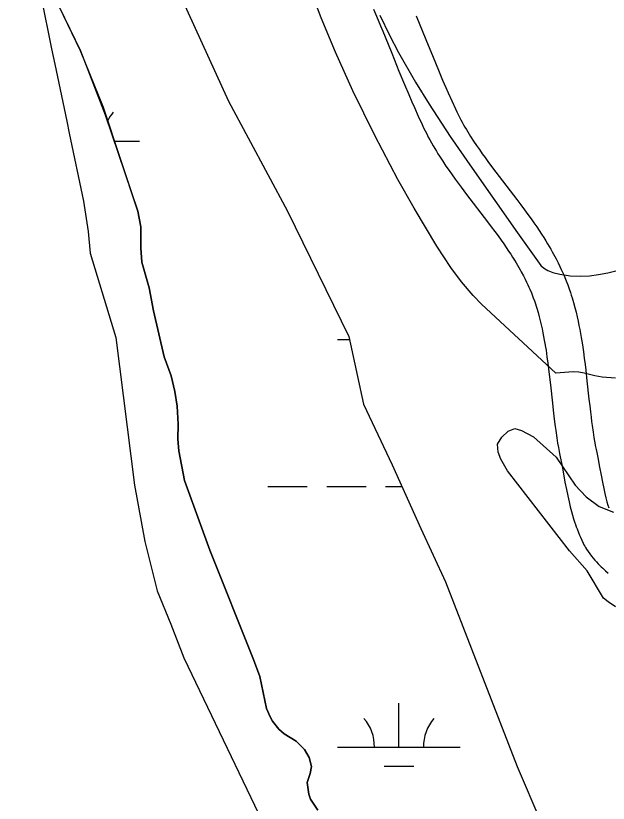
# Model space of a CAD drawing. Extents: x 3161564 to 3199464, y 849354 to 874788.
# Drawn here: x 3181862 to 3182345, y 857459 to 858101 of the extents above; entities that cross this region are included whole.
import ezdxf

# ---------------------------------------------------------------- set-up
doc = ezdxf.new("R2010")
doc.units = 0
for name, color, linetype in [('V-ROAD-CNTR', 7, 'Continuous'), ('V-SITE-VEGE', 7, 'Continuous'), ('V-TOPO-SHOR', 7, 'Continuous'), ('V-WETL-SWMP', 7, 'Continuous')]:
    doc.layers.add(name, color=color, linetype=linetype)

msp = doc.modelspace()

# ---------------------------------------------------------------- linework, layer by layer
at = {"layer": 'V-ROAD-CNTR'}
for points in [[(3182154, 858106.83), (3182156.42, 858101.05), (3182160.94, 858090.08)], [(3182188.71, 858101.42), (3182196.54, 858082.12), (3182202.4, 858067.7), (3182206.83, 858056.97), (3182210.19, 858048.99), (3182212.75, 858043.04), (3182214.68, 858038.62), (3182217.62, 858031.99), (3182220.62, 858025.44), (3182221.69, 858023.17), (3182222.78, 858020.96), (3182223.88, 858018.8), (3182225, 858016.68), (3182226.13, 858014.59), (3182227.27, 858012.55), (3182228.42, 858010.54), (3182229.58, 858008.57), (3182230.74, 858006.64), (3182231.91, 858004.74), (3182233.07, 858002.9), (3182235.45, 857999.2), (3182237.81, 857995.66), (3182240.16, 857992.23), (3182242.49, 857988.92), (3182244.79, 857985.71), (3182247.05, 857982.61), (3182249.27, 857979.61), (3182253.67, 857973.75), (3182270.68, 857951.54), (3182273.9, 857947.28), (3182276.89, 857943.25), (3182279.68, 857939.44), (3182282.27, 857935.83), (3182284.67, 857932.42), (3182286.89, 857929.19), (3182288.95, 857926.13), (3182290.85, 857923.23), (3182292.61, 857920.49), (3182294.23, 857917.9), (3182295.73, 857915.45), (3182297.11, 857913.13), (3182298.39, 857910.93), (3182299.56, 857908.87), (3182300.67, 857906.88), (3182302.64, 857903.21), (3182304.32, 857899.92), (3182305.75, 857897.01), (3182306.97, 857894.44), (3182308, 857892.16), (3182308.9, 857890.13), (3182310.37, 857886.63), (3182311.44, 857883.93), (3182312.23, 857881.86), (3182313.34, 857878.79), (3182314.38, 857875.7), (3182315.07, 857873.57), (3182315.72, 857871.46), (3182316.91, 857867.41), (3182317.99, 857863.46), (3182318.97, 857859.62), (3182319.85, 857855.91), (3182320.65, 857852.32), (3182321.38, 857848.83), (3182322.04, 857845.47), (3182322.64, 857842.21), (3182323.2, 857839.05), (3182323.7, 857836), (3182324.17, 857833.02), (3182325.01, 857827.35), (3182325.73, 857822.01), (3182326.36, 857817.03), (3182326.92, 857812.36), (3182327.9, 857803.7), (3182329.52, 857788.67), (3182330.15, 857783.09), (3182330.71, 857778.25), (3182331.23, 857774.03), (3182331.7, 857770.37), (3182332.13, 857767.2), (3182332.94, 857761.62), (3182333.6, 857757.49), (3182334.11, 857754.44), (3182334.95, 857749.81), (3182335.39, 857747.56), (3182335.87, 857745.21), (3182336.71, 857741.04), (3182338.19, 857733.29)], [(3182160.91, 858090.15), (3182168.74, 858070.84), (3182174.64, 858056.33), (3182179.14, 858045.42), (3182182.58, 858037.25), (3182185.21, 858031.12), (3182187.22, 858026.52), (3182190.28, 858019.66), (3182193.42, 858012.79), (3182194.67, 858010.14), (3182195.95, 858007.54), (3182197.24, 858005.01), (3182198.54, 858002.53), (3182199.85, 858000.12), (3182201.16, 857997.77), (3182202.48, 857995.47), (3182203.8, 857993.23), (3182205.11, 857991.05), (3182206.43, 857988.91), (3182207.76, 857986.79), (3182210.36, 857982.75), (3182212.96, 857978.86), (3182215.51, 857975.13), (3182218.02, 857971.56), (3182220.48, 857968.14), (3182222.87, 857964.85), (3182225.22, 857961.67), (3182229.78, 857955.62), (3182246.79, 857933.39), (3182249.89, 857929.29), (3182252.75, 857925.45), (3182255.38, 857921.84), (3182257.81, 857918.46), (3182260.04, 857915.29), (3182262.08, 857912.31), (3182263.96, 857909.52), (3182265.69, 857906.9), (3182267.27, 857904.43), (3182268.72, 857902.11), (3182270.05, 857899.94), (3182271.27, 857897.9), (3182272.38, 857895.97), (3182273.41, 857894.17), (3182274.34, 857892.5), (3182276.07, 857889.27), (3182277.51, 857886.46), (3182278.72, 857883.99), (3182279.75, 857881.83), (3182280.61, 857879.92), (3182281.34, 857878.28), (3182282.59, 857875.28), (3182283.48, 857873.07), (3182284.1, 857871.43), (3182285.02, 857868.88), (3182285.89, 857866.3), (3182286.46, 857864.54), (3182287, 857862.79), (3182288.04, 857859.24), (3182288.98, 857855.8), (3182289.84, 857852.45), (3182290.62, 857849.17), (3182291.33, 857845.98), (3182291.98, 857842.87), (3182292.57, 857839.84), (3182293.12, 857836.88), (3182293.63, 857834.01), (3182294.09, 857831.21), (3182294.52, 857828.5), (3182295.3, 857823.15), (3182295.99, 857818.12), (3182296.59, 857813.37), (3182297.12, 857808.9), (3182298.08, 857800.41), (3182299.7, 857785.38), (3182300.34, 857779.69), (3182300.92, 857774.69), (3182301.46, 857770.29), (3182301.96, 857766.43), (3182302.42, 857763.02), (3182303.28, 857757.12), (3182303.99, 857752.65), (3182304.56, 857749.26), (3182305.47, 857744.26), (3182305.97, 857741.71), (3182306.46, 857739.26), (3182307.27, 857735.26), (3182308.72, 857727.67)], [(3182338.2, 857733.22), (3182339.44, 857726.55), (3182340.55, 857720.81), (3182341.55, 857715.9), (3182342.48, 857711.68), (3182343.35, 857708.06), (3182344.16, 857704.94), (3182344.91, 857702.25), (3182345.6, 857699.93)], [(3182308.71, 857727.73), (3182309.97, 857720.97), (3182311.12, 857714.98), (3182312.21, 857709.66), (3182313.25, 857704.95), (3182314.24, 857700.8), (3182315.19, 857697.13), (3182316.09, 857693.91), (3182316.94, 857691.09), (3182317.73, 857688.6), (3182318.46, 857686.43), (3182319.13, 857684.52), (3182319.76, 857682.81), (3182320.87, 857679.94), (3182321.78, 857677.74), (3182322.51, 857676.06), (3182323.62, 857673.61), (3182324.81, 857671.15), (3182325.44, 857669.92), (3182326.08, 857668.73), (3182326.73, 857667.58), (3182327.44, 857666.41), (3182328.75, 857664.37), (3182330.12, 857662.4), (3182331.5, 857660.58), (3182332.86, 857658.88), (3182334.22, 857657.3), (3182335.56, 857655.82), (3182336.88, 857654.44), (3182338.16, 857653.14), (3182339.41, 857651.93), (3182340.68, 857650.75), (3182343.01, 857648.67), (3182345.24, 857646.78)]]:
    msp.add_lwpolyline(points, dxfattribs=at)
at = {"layer": 'V-SITE-VEGE'}
for p, q in [((3182111.31, 858099.7), (3182100.73, 858127.12)), ((3181882.28, 858120.46), (3181891.43, 858074.37)), ((3182158.91, 858102.01), (3182166.81, 858085.56)), ((3182122.85, 858071.67), (3182111.31, 858099.7)), ((3182166.81, 858085.56), (3182174.21, 858071.42)), ((3181891.43, 858074.37), (3181894.17, 858061.92)), ((3182137.06, 858040.09), (3182122.85, 858071.67)), ((3182174.21, 858071.42), (3182188.09, 858047.14)), ((3181894.17, 858061.92), (3181903.98, 858015.51)), ((3182188.09, 858047.14), (3182199.13, 858029.29)), ((3182154.89, 858003.73), (3182137.06, 858040.09)), ((3182199.13, 858029.29), (3182216.43, 858002.94)), ((3181903.98, 858015.51), (3181905.79, 858005.57)), ((3181905.79, 858005.57), (3181917.37, 857950.16)), ((3182173.69, 857967.91), (3182154.89, 858003.73)), ((3182216.43, 858002.94), (3182234.24, 857977)), ((3182234.24, 857977), (3182271.29, 857924.26)), ((3182186.92, 857944.4), (3182173.69, 857967.91)), ((3181917.37, 857950.16), (3181921.14, 857925.51)), ((3182205.63, 857913.55), (3182186.92, 857944.4)), ((3181921.14, 857925.51), (3181922.99, 857907.69)), ((3182271.29, 857924.26), (3182280.72, 857910.96)), ((3182216.96, 857896.2), (3182205.63, 857913.55)), ((3182280.72, 857910.96), (3182290.37, 857897.75)), ((3181922.99, 857907.69), (3181943.81, 857839.08)), ((3182225.55, 857884.28), (3182216.96, 857896.2)), ((3182290.37, 857897.75), (3182292.33, 857895.73)), ((3182292.33, 857895.73), (3182296, 857893.53)), ((3182296, 857893.53), (3182300.12, 857892.06)), ((3182300.12, 857892.06), (3182305.71, 857890.64)), ((3182305.71, 857890.64), (3182314.09, 857889.33)), ((3182314.09, 857889.33), (3182322.5, 857889.05)), ((3182322.5, 857889.05), (3182329.94, 857889.41)), ((3182329.94, 857889.41), (3182337.36, 857890.31)), ((3182337.36, 857890.31), (3182344.98, 857891.8)), ((3182344.98, 857891.8), (3182352.52, 857893.53)), ((3182235.01, 857873.14), (3182225.55, 857884.28)), ((3182241.89, 857866.27), (3182235.01, 857873.14)), ((3182302.44, 857809.96), (3182241.89, 857866.27)), ((3181943.81, 857839.08), (3181958.92, 857718.49)), ((3182316.73, 857810.94), (3182302.44, 857809.96)), ((3182321.14, 857810.8), (3182316.73, 857810.94)), ((3182325.55, 857809.96), (3182321.14, 857810.8)), ((3182334.35, 857807.58), (3182325.55, 857809.96)), ((3182340.22, 857806.52), (3182334.35, 857807.58)), ((3182351.24, 857805.67), (3182340.22, 857806.52)), ((3182258.37, 857757.74), (3182263.61, 857762.63)), ((3182263.61, 857762.63), (3182269.16, 857764.67)), ((3182269.16, 857764.67), (3182274.45, 857763.01)), ((3182274.45, 857763.01), (3182284.2, 857757.95)), ((3182254.99, 857751.86), (3182258.37, 857757.74)), ((3182284.2, 857757.95), (3182302.88, 857741.4)), ((3182255.48, 857745.44), (3182254.99, 857751.86)), ((3182257.67, 857739.75), (3182255.48, 857745.44)), ((3182302.88, 857741.4), (3182318.19, 857718.56)), ((3182263.16, 857730.1), (3182257.67, 857739.75)), ((3182313.63, 857665.01), (3182263.16, 857730.1)), ((3181958.92, 857718.49), (3181967.57, 857672.48)), ((3182318.19, 857718.56), (3182327.26, 857709.07)), ((3182327.26, 857709.07), (3182337.88, 857701.02)), ((3182337.88, 857701.02), (3182349.62, 857696.55)), ((3181967.57, 857672.48), (3181977.6, 857632.18)), ((3182328.03, 857648.72), (3182313.63, 857665.01)), ((3182341.48, 857626.43), (3182328.03, 857648.72)), ((3181977.6, 857632.18), (3181988.66, 857605.16)), ((3182345.22, 857623.18), (3182341.48, 857626.43)), ((3182351.1, 857619.37), (3182345.22, 857623.18)), ((3181988.66, 857605.16), (3181999.3, 857577.71)), ((3181999.3, 857577.71), (3182066.64, 857437.29))]:
    msp.add_line(p, q, dxfattribs=at)
at = {"layer": 'V-TOPO-SHOR'}
for points in [[(3181560.54, 859004.47), (3181590.12, 858944.13), (3181640.65, 858765.28), (3181656.09, 858718.01), (3181666.14, 858690.26), (3181678, 858664.29), (3181694.94, 858620.44), (3181712.53, 858576.42), (3181725.87, 858550.76), (3181737.58, 858524.63), (3181807.8, 858351.82), (3181817.08, 858310.66), (3181853.46, 858211.8), (3181863.07, 858188.31), (3181873.44, 858159.9), (3181880.33, 858144.95), (3181915.01, 858072.78), (3181935.06, 858020.73)], [(3181935.06, 858020.73), (3181961.66, 857941.9), (3181964.19, 857929.36), (3181964.33, 857912.24), (3181965.14, 857900.41), (3181971.02, 857879.48), (3181974.45, 857860.82), (3181983.18, 857823.08), (3181989.01, 857807.72), (3181991.96, 857795.04), (3181993.77, 857782.93), (3181994.61, 857768.38), (3181994.28, 857756.11), (3181995.07, 857746.55), (3181999.83, 857722.19), (3182020.41, 857665.57), (3182056.09, 857576.26), (3182061.2, 857562.46), (3182066.55, 857536.39), (3182069.74, 857529.57), (3182071.62, 857526.02), (3182076.67, 857519.49), (3182080.98, 857515.68), (3182090.73, 857509.62), (3182097.64, 857502.83), (3182101.54, 857496.3), (3182103.46, 857489.03), (3182102.22, 857483.17), (3182099.71, 857476.02), (3182101.22, 857466.33), (3182102.53, 857462.2), (3182108.46, 857453.26)]]:
    msp.add_lwpolyline(points, dxfattribs=at)
at = {"layer": 'V-WETL-SWMP'}
for p, q in [((3181978.13, 858158.37), (3182035.7, 858031.69)), ((3181915.01, 858072.78), (3181880.33, 858144.95)), ((3181933.65, 858026.65), (3181915.01, 858072.78)), ((3182035.7, 858031.69), (3182083.66, 857942.04)), ((3181961.66, 857941.9), (3181933.65, 858026.65)), ((3181942.71, 857999.23), (3181963.19, 857999.23)), ((3181964.19, 857929.36), (3181961.66, 857941.9)), ((3182083.66, 857942.04), (3182133.86, 857839.72)), ((3181964.33, 857912.24), (3181964.19, 857929.36)), ((3181965.14, 857900.41), (3181964.33, 857912.24)), ((3181971.02, 857879.48), (3181965.14, 857900.41)), ((3181974.45, 857860.82), (3181971.02, 857879.48)), ((3181983.17, 857823.08), (3181974.45, 857860.82)), ((3182133.86, 857839.72), (3182145.72, 857784.6)), ((3182124.63, 857837.36), (3182134.36, 857837.36)), ((3181989.01, 857807.71), (3181983.17, 857823.08)), ((3181991.96, 857795.04), (3181989.01, 857807.71)), ((3181993.77, 857782.93), (3181991.96, 857795.04)), ((3181994.61, 857768.38), (3181993.77, 857782.93)), ((3182145.72, 857784.6), (3182168.95, 857735.13)), ((3181994.28, 857756.11), (3181994.61, 857768.38)), ((3181995.07, 857746.55), (3181994.28, 857756.11)), ((3181999.83, 857722.19), (3181995.07, 857746.55)), ((3182168.95, 857735.13), (3182192.49, 857683.25)), ((3182020.41, 857665.57), (3181999.83, 857722.19)), ((3182067.78, 857717.29), (3182099.78, 857717.29)), ((3182115.78, 857717.29), (3182147.78, 857717.29)), ((3182163.78, 857717.29), (3182177.04, 857717.29)), ((3182192.49, 857683.25), (3182212.53, 857639.6)), ((3182056.09, 857576.26), (3182020.41, 857665.57)), ((3182212.53, 857639.6), (3182271.11, 857488.84)), ((3182061.2, 857562.46), (3182056.09, 857576.26)), ((3182066.55, 857536.39), (3182061.2, 857562.46)), ((3182069.74, 857529.57), (3182066.55, 857536.39)), ((3182174.63, 857504.69), (3182174.63, 857540.69)), ((3182071.62, 857526.02), (3182069.74, 857529.57)), ((3182076.67, 857519.49), (3182071.62, 857526.02)), ((3182080.98, 857515.68), (3182076.67, 857519.49)), ((3182090.73, 857509.62), (3182080.98, 857515.68)), ((3182097.64, 857502.83), (3182090.73, 857509.62)), ((3182124.63, 857504.69), (3182224.63, 857504.69)), ((3182101.54, 857496.3), (3182097.64, 857502.83)), ((3182103.46, 857489.03), (3182101.54, 857496.3)), ((3182102.22, 857483.17), (3182103.46, 857489.03)), ((3182162.63, 857489.26), (3182186.63, 857489.26)), ((3182271.11, 857488.84), (3182318.38, 857378.07)), ((3182099.71, 857476.02), (3182102.22, 857483.17)), ((3182101.22, 857466.33), (3182099.71, 857476.02)), ((3182102.53, 857462.2), (3182101.22, 857466.33)), ((3182108.46, 857453.26), (3182102.53, 857462.2))]:
    msp.add_line(p, q, dxfattribs=at)
for centre, start, end in [((3181968.44, 857999.7), 139.22818, 152.48825), ((3182119.39, 857505.16), 359.22818, 40.77184), ((3182229.87, 857505.16), 139.22818, 180.77184)]:
    msp.add_arc(centre, 35.25, start, end, dxfattribs=at)

doc.saveas('drawing.dxf')
